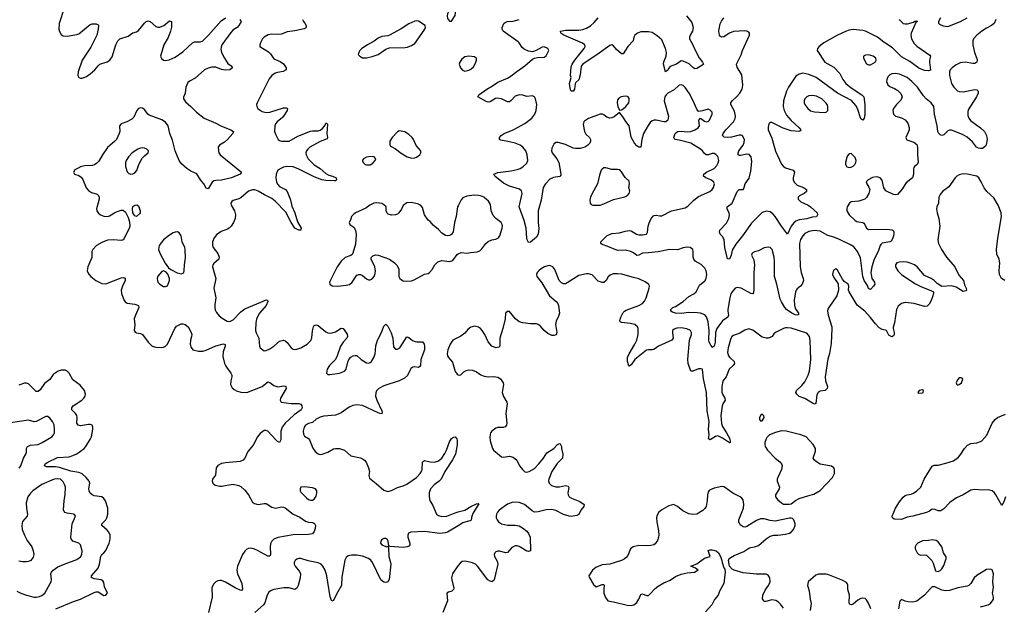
# Model space of a CAD drawing. Header units: inches. Extents: x 1449094 to 1618372, y 389908 to 534307.
# Tile 378 of 494: x 1565459 to 1575656, y 461235 to 467309. Entities that reach past the tile are written whole.
import ezdxf

# ---------------------------------------------------------------- set-up
doc = ezdxf.new("R2010")
doc.units = ezdxf.units.IN
doc.header["$MEASUREMENT"] = 0
doc.layers.add('B5466', color=7, linetype='Continuous')
doc.layers.add('B5476', color=7, linetype='Continuous')

msp = doc.modelspace()

# ---------------------------------------------------------------- linework, layer by layer
at = {"layer": 'B5466', "color": 5}
for points, elevation in [([(1565921, 467430), (1565867, 467270), (1565865, 467210), (1565870, 467188), (1565890, 467156), (1565910, 467143), (1565950, 467139), (1566050, 467157), (1566070, 467164), (1566190, 467258), (1566210, 467267), (1566250, 467266), (1566270, 467257), (1566275, 467250), (1566273, 467210), (1566257, 467150), (1566196, 467024), (1566107, 466890), (1566066, 466770), (1566060, 466730), (1566070, 466711), (1566090, 466704), (1566105, 466705), (1566150, 466721), (1566190, 466747), (1566236, 466790), (1566270, 466833), (1566290, 466850), (1566366, 466874), (1566391, 466889), (1566415, 466925), (1566454, 467050), (1566474, 467090), (1566497, 467110), (1566582, 467138), (1566630, 467172), (1566670, 467182), (1566690, 467196), (1566750, 467274), (1566770, 467290), (1566790, 467297), (1566810, 467291), (1566870, 467239), (1566890, 467233), (1566910, 467232), (1566952, 467250), (1567010, 467297), (1567030, 467291), (1567031, 467231), (1567020, 467190), (1566995, 467125), (1566953, 467050), (1566917, 466930), (1566927, 466907), (1566949, 466889), (1566970, 466886), (1567006, 466894), (1567070, 466922), (1567150, 466978), (1567250, 467069), (1567270, 467079), (1567330, 467079), (1567355, 467090), (1567415, 467150), (1567544, 467296), (1567590, 467328)], 520), ([(1567738, 467310), (1567751, 467290), (1567730, 467250), (1567710, 467230), (1567670, 467204), (1567645, 467175), (1567554, 467050), (1567544, 467024), (1567543, 467003), (1567549, 466970), (1567579, 466910), (1567616, 466856), (1567648, 466830), (1567662, 466810), (1567637, 466790), (1567590, 466786), (1567550, 466794), (1567490, 466816), (1567450, 466819), (1567410, 466808), (1567374, 466790), (1567276, 466704), (1567223, 466677), (1567202, 466658), (1567178, 466610), (1567172, 466550), (1567154, 466506), (1567155, 466490), (1567177, 466457), (1567233, 466410), (1567290, 466351), (1567370, 466289), (1567490, 466237), (1567550, 466206), (1567646, 466170), (1567672, 466152), (1567668, 466130), (1567610, 466067), (1567579, 466041), (1567528, 466010), (1567515, 465990), (1567517, 465950), (1567523, 465930), (1567536, 465910), (1567756, 465730), (1567742, 465710), (1567651, 465670), (1567550, 465646), (1567490, 465645), (1567470, 465639), (1567454, 465626), (1567410, 465559), (1567390, 465564), (1567366, 465610), (1567330, 465650), (1567292, 465712), (1567230, 465742), (1567189, 465769), (1567136, 465816), (1567112, 465850), (1567070, 465950), (1567043, 466063), (1567014, 466130), (1566995, 466210), (1566970, 466248), (1566930, 466271), (1566800, 466320), (1566787, 466330), (1566750, 466381), (1566730, 466393), (1566710, 466397), (1566690, 466390), (1566672, 466370), (1566640, 466300), (1566622, 466278), (1566570, 466250), (1566510, 466232), (1566491, 466210), (1566495, 466150), (1566490, 466130), (1566460, 466070), (1566444, 466050), (1566392, 466008), (1566370, 465985), (1566317, 465910), (1566277, 465843), (1566258, 465822), (1566233, 465807), (1566210, 465800), (1566130, 465796), (1566090, 465784), (1566056, 465770), (1566030, 465753), (1566016, 465730), (1566025, 465710), (1566070, 465696), (1566097, 465677), (1566114, 465654), (1566148, 465568), (1566170, 465540), (1566201, 465521), (1566262, 465502), (1566275, 465490), (1566283, 465470), (1566282, 465450), (1566255, 465350), (1566258, 465330), (1566270, 465308), (1566296, 465290), (1566330, 465275), (1566370, 465270), (1566390, 465277), (1566450, 465315), (1566510, 465338), (1566530, 465337), (1566555, 465315), (1566582, 465262), (1566596, 465216), (1566600, 465170), (1566593, 465147), (1566539, 465041), (1566530, 465030), (1566510, 465022), (1566430, 465030), (1566370, 465025), (1566310, 465003), (1566256, 464970), (1566216, 464930), (1566207, 464910), (1566206, 464846), (1566166, 464750), (1566159, 464710), (1566170, 464679), (1566195, 464650), (1566248, 464610), (1566310, 464577), (1566350, 464575), (1566510, 464636), (1566530, 464640), (1566553, 464633), (1566552, 464610), (1566522, 464550), (1566509, 464510), (1566513, 464473), (1566537, 464410), (1566550, 464388), (1566573, 464373), (1566650, 464365), (1566690, 464350), (1566692, 464330), (1566657, 464250), (1566645, 464210), (1566650, 464150), (1566645, 464090), (1566655, 464075), (1566667, 464067), (1566710, 464059), (1566730, 464050), (1566789, 463969), (1566830, 463930), (1566870, 463917), (1566930, 463914), (1566950, 463919), (1566969, 463930), (1566989, 463951), (1567065, 464110), (1567084, 464136), (1567130, 464159), (1567150, 464160), (1567174, 464154), (1567204, 464130), (1567235, 464070), (1567241, 464050), (1567239, 464030), (1567227, 463990), (1567226, 463950), (1567235, 463915), (1567252, 463892), (1567310, 463876), (1567356, 463876), (1567390, 463886), (1567490, 463931), (1567570, 463952), (1567587, 463947), (1567586, 463930), (1567565, 463870), (1567562, 463822), (1567580, 463750), (1567589, 463730), (1567600, 463710), (1567647, 463650), (1567655, 463630), (1567655, 463610), (1567644, 463570), (1567642, 463530), (1567658, 463498), (1567679, 463479), (1567705, 463465), (1567750, 463452), (1567810, 463450), (1567970, 463510), (1568030, 463560), (1568050, 463552), (1568090, 463521), (1568110, 463514), (1568131, 463509), (1568190, 463518), (1568210, 463516), (1568216, 463510), (1568217, 463490), (1568159, 463390), (1568155, 463370), (1568167, 463350), (1568270, 463334), (1568350, 463336), (1568370, 463329), (1568382, 463310), (1568386, 463290), (1568375, 463270), (1568302, 463218), (1568209, 463130), (1568176, 463090), (1568165, 463050), (1568163, 462957), (1568150, 462930), (1568130, 462940), (1568110, 462959), (1568030, 463048), (1568010, 463056), (1567990, 463055), (1567950, 463024), (1567923, 462990), (1567878, 462902), (1567823, 462837), (1567790, 462769), (1567772, 462748), (1567744, 462736), (1567590, 462722), (1567550, 462713), (1567510, 462692), (1567495, 462670), (1567486, 462594), (1567456, 462550), (1567451, 462530), (1567458, 462510), (1567485, 462490), (1567530, 462478), (1567550, 462478), (1567670, 462500), (1567730, 462486), (1567750, 462475), (1567790, 462437), (1567829, 462389), (1567870, 462313), (1567890, 462299), (1567930, 462289), (1567990, 462300), (1568010, 462298), (1568070, 462261), (1568110, 462251), (1568170, 462264), (1568190, 462263), (1568210, 462253), (1568290, 462190), (1568359, 462159), (1568418, 462118), (1568450, 462106), (1568490, 462101), (1568511, 462091), (1568521, 462070), (1568519, 462041), (1568510, 462010), (1568490, 461984), (1568450, 461978), (1568290, 461974), (1568133, 461947), (1568090, 461930), (1568069, 461911), (1568057, 461883), (1568053, 461850), (1568058, 461770), (1568050, 461753), (1568030, 461755), (1567930, 461810), (1567883, 461830), (1567850, 461837), (1567830, 461835), (1567810, 461825), (1567790, 461806), (1567767, 461770), (1567716, 461650), (1567707, 461610), (1567714, 461570), (1567758, 461470), (1567768, 461412), (1567759, 461401), (1567750, 461398), (1567690, 461425), (1567590, 461485), (1567550, 461502), (1567530, 461503), (1567510, 461498), (1567490, 461488), (1567470, 461469), (1567450, 461430), (1567451, 461330), (1567414, 461170)], 520), ([(1568387, 467310), (1568397, 467290), (1568413, 467273), (1568425, 467250), (1568427, 467230), (1568419, 467221), (1568406, 467214), (1568310, 467194), (1568230, 467185), (1568170, 467160), (1568130, 467155), (1568070, 467159), (1568032, 467152), (1567990, 467129), (1567974, 467110), (1567953, 467070), (1567945, 467050), (1567946, 467030), (1568036, 466976), (1568056, 466956), (1568090, 466904), (1568155, 466875), (1568190, 466852), (1568219, 466810), (1568218, 466790), (1568187, 466773), (1568130, 466764), (1568105, 466755), (1568070, 466730), (1568043, 466697), (1567920, 466450), (1567913, 466430), (1567915, 466410), (1567924, 466390), (1567938, 466378), (1567970, 466360), (1568010, 466348), (1568050, 466353), (1568190, 466398), (1568217, 466397), (1568233, 466390), (1568230, 466370), (1568199, 466321), (1568182, 466298), (1568125, 466250), (1568109, 466230), (1568101, 466210), (1568098, 466150), (1568110, 466118), (1568135, 466070), (1568150, 466057), (1568170, 466051), (1568250, 466052), (1568338, 466102), (1568470, 466154), (1568490, 466159), (1568550, 466159), (1568570, 466165), (1568596, 466184), (1568622, 466218), (1568630, 466237), (1568638, 466238), (1568646, 466226), (1568640, 466130), (1568648, 466090), (1568643, 466077), (1568570, 466049), (1568464, 465990), (1568442, 465970), (1568430, 465950), (1568424, 465930), (1568425, 465910), (1568446, 465870), (1568510, 465805), (1568570, 465767), (1568630, 465716), (1568661, 465701), (1568697, 465690), (1568735, 465670), (1568741, 465650), (1568730, 465642), (1568718, 465642), (1568630, 465645), (1568589, 465651), (1568510, 465682), (1568350, 465763), (1568290, 465785), (1568225, 465790), (1568190, 465783), (1568162, 465770), (1568134, 465750), (1568114, 465710), (1568110, 465670), (1568118, 465630), (1568130, 465607), (1568150, 465583), (1568213, 465550), (1568229, 465529), (1568264, 465444), (1568279, 465379), (1568308, 465310), (1568337, 465217), (1568373, 465150), (1568371, 465129), (1568350, 465129), (1568310, 465150), (1568270, 465210), (1568216, 465316), (1568106, 465430), (1568070, 465456), (1567994, 465494), (1567930, 465534), (1567894, 465546), (1567870, 465547), (1567830, 465533), (1567750, 465465), (1567730, 465454), (1567670, 465436), (1567655, 465425), (1567645, 465410), (1567648, 465390), (1567682, 465330), (1567694, 465290), (1567690, 465250), (1567673, 465210), (1567650, 465172), (1567630, 465152), (1567610, 465140), (1567544, 465116), (1567498, 465082), (1567472, 465050), (1567456, 465010), (1567456, 464976), (1567463, 464950), (1567510, 464887), (1567526, 464850), (1567523, 464830), (1567470, 464784), (1567459, 464770), (1567455, 464750), (1567489, 464630), (1567469, 464530), (1567489, 464430), (1567479, 464361), (1567480, 464330), (1567484, 464304), (1567496, 464276), (1567524, 464244), (1567557, 464217), (1567608, 464188), (1567636, 464184), (1567670, 464202), (1567750, 464283), (1567790, 464314), (1567957, 464383), (1568010, 464410), (1568024, 464404), (1568028, 464390), (1568010, 464350), (1567941, 464270), (1567912, 464210), (1567903, 464170), (1567900, 464090), (1567907, 464067), (1567936, 464010), (1567941, 463930), (1567950, 463910), (1567990, 463882), (1568010, 463883), (1568050, 463900), (1568090, 463927), (1568150, 463980), (1568190, 463992), (1568210, 463984), (1568228, 463968), (1568270, 463911), (1568290, 463896), (1568310, 463893), (1568330, 463896), (1568370, 463912), (1568436, 463950), (1568474, 463986), (1568485, 464015), (1568491, 464089), (1568501, 464130), (1568510, 464144), (1568530, 464151), (1568550, 464143), (1568630, 464077), (1568650, 464066), (1568670, 464062), (1568695, 464065), (1568730, 464076), (1568790, 464115), (1568810, 464111), (1568852, 464052), (1568855, 464030), (1568846, 464010), (1568809, 463971), (1568782, 463930), (1568748, 463830), (1568729, 463791), (1568668, 463730), (1568645, 463690), (1568636, 463650), (1568650, 463636), (1568670, 463635), (1568770, 463648), (1568824, 463670), (1568841, 463690), (1568857, 463763), (1568869, 463790), (1568890, 463813), (1568912, 463828), (1568930, 463833), (1568950, 463831), (1568994, 463790), (1569050, 463757), (1569070, 463753), (1569090, 463759), (1569104, 463770), (1569128, 463810), (1569141, 463850), (1569148, 463932), (1569163, 463990), (1569205, 464070), (1569230, 464136), (1569250, 464156), (1569270, 464136), (1569306, 464066), (1569323, 464010), (1569330, 463922), (1569350, 463896), (1569370, 463897), (1569397, 463910), (1569470, 464026), (1569490, 464019), (1569527, 463987), (1569556, 463976), (1569572, 463972), (1569630, 463973), (1569649, 463950), (1569652, 463930), (1569650, 463890), (1569612, 463790), (1569610, 463730), (1569602, 463718), (1569590, 463709), (1569550, 463715), (1569530, 463712), (1569510, 463697), (1569476, 463624), (1569444, 463596), (1569390, 463570), (1569230, 463519), (1569180, 463490), (1569155, 463465), (1569147, 463447), (1569144, 463410), (1569157, 463370), (1569210, 463259), (1569213, 463247), (1569210, 463229), (1569190, 463230), (1569170, 463237), (1569010, 463314), (1568950, 463321), (1568910, 463313), (1568870, 463298), (1568790, 463238), (1568757, 463223), (1568730, 463215), (1568610, 463204), (1568570, 463193), (1568528, 463172), (1568490, 463137), (1568450, 463128), (1568418, 463110), (1568406, 463090), (1568394, 463050), (1568398, 463018), (1568410, 462997), (1568450, 462971), (1568459, 462959), (1568494, 462874), (1568519, 462839), (1568550, 462814), (1568570, 462807), (1568590, 462809), (1568650, 462830), (1568710, 462866), (1568730, 462870), (1568770, 462869), (1568824, 462850), (1568890, 462793), (1568990, 462771), (1569010, 462761), (1569030, 462747), (1569047, 462727), (1569072, 462670), (1569082, 462630), (1569076, 462590), (1569081, 462561), (1569150, 462508), (1569230, 462436), (1569270, 462425), (1569310, 462435), (1569370, 462465), (1569430, 462481), (1569470, 462499), (1569568, 462570), (1569608, 462610), (1569623, 462637), (1569628, 462650), (1569632, 462728), (1569642, 462738), (1569650, 462743), (1569710, 462730), (1569750, 462729), (1569790, 462738), (1569810, 462752), (1569830, 462770), (1569862, 462818), (1569878, 462850), (1569910, 462938), (1569930, 462971), (1569950, 462986), (1569970, 462991), (1569986, 462970), (1569990, 462950), (1569990, 462906), (1569974, 462810), (1569943, 462750), (1569863, 462630), (1569824, 462550), (1569804, 462530), (1569750, 462494), (1569713, 462450), (1569700, 462410), (1569700, 462370), (1569708, 462330), (1569739, 462279), (1569777, 462190), (1569795, 462175), (1569830, 462165), (1569883, 462170), (1569970, 462204), (1570000, 462213)], 540), ([(1570000, 465383), (1569993, 465370), (1569978, 465270), (1569962, 465210), (1569947, 465113), (1569930, 465085), (1569910, 465075), (1569890, 465072), (1569870, 465075), (1569830, 465097), (1569797, 465137), (1569742, 465182), (1569710, 465219), (1569690, 465234), (1569653, 465290), (1569630, 465364), (1569610, 465389), (1569590, 465399), (1569516, 465416), (1569470, 465413), (1569430, 465384), (1569412, 465348), (1569386, 465310), (1569370, 465297), (1569350, 465289), (1569310, 465285), (1569274, 465294), (1569265, 465305), (1569255, 465330), (1569253, 465370), (1569230, 465393), (1569210, 465405), (1569186, 465410), (1569150, 465412), (1569128, 465408), (1569085, 465390), (1569043, 465357), (1568938, 465310), (1568911, 465290), (1568896, 465270), (1568886, 465234), (1568871, 465210), (1568878, 465190), (1568920, 465160), (1568937, 465130), (1568944, 465084), (1568935, 464985), (1568910, 464890), (1568902, 464878), (1568890, 464867), (1568830, 464847), (1568790, 464809), (1568747, 464750), (1568666, 464590), (1568671, 464570), (1568694, 464554), (1568750, 464549), (1568841, 464559), (1568873, 464567), (1568901, 464590), (1568950, 464663), (1568970, 464671), (1568990, 464671), (1569010, 464662), (1569050, 464625), (1569070, 464614), (1569090, 464617), (1569110, 464627), (1569130, 464651), (1569140, 464680), (1569144, 464710), (1569137, 464750), (1569098, 464830), (1569099, 464841), (1569101, 464850), (1569115, 464865), (1569145, 464875), (1569170, 464870), (1569289, 464829), (1569342, 464790), (1569366, 464766), (1569386, 464730), (1569386, 464650), (1569397, 464630), (1569414, 464614), (1569430, 464606), (1569470, 464601), (1569515, 464605), (1569546, 464614), (1569650, 464674), (1569690, 464682), (1569704, 464690), (1569730, 464723), (1569758, 464770), (1569790, 464802), (1569830, 464816), (1569910, 464807), (1569944, 464816), (1569990, 464879), (1570000, 464884)], 560), ([(1570000, 464017), (1569944, 463990), (1569917, 463950), (1569893, 463890), (1569885, 463850), (1569889, 463830), (1569899, 463810), (1569942, 463762), (1569970, 463665), (1569990, 463637), (1570000, 463633)], 560), ([(1565833, 461210), (1566015, 461285), (1566090, 461309), (1566230, 461378), (1566250, 461384), (1566270, 461385), (1566330, 461347), (1566350, 461351), (1566369, 461370), (1566338, 461438), (1566330, 461482), (1566319, 461499), (1566304, 461510), (1566230, 461520), (1566208, 461528), (1566204, 461530), (1566201, 461550), (1566273, 461630), (1566285, 461670), (1566298, 461750), (1566310, 461770), (1566332, 461788), (1566350, 461812), (1566384, 461890), (1566396, 461930), (1566396, 461970), (1566383, 462003), (1566365, 462025), (1566308, 462070), (1566311, 462090), (1566350, 462130), (1566362, 462150), (1566372, 462188), (1566371, 462251), (1566348, 462328), (1566332, 462352), (1566310, 462367), (1566230, 462379), (1566208, 462388), (1566188, 462408), (1566178, 462430), (1566175, 462450), (1566184, 462510), (1566179, 462530), (1566148, 462570), (1566105, 462605), (1566070, 462619), (1565990, 462634), (1565870, 462673), (1565830, 462680), (1565738, 462678), (1565715, 462690), (1565724, 462710), (1565750, 462729), (1565850, 462777), (1565970, 462784), (1566010, 462795), (1566050, 462813), (1566126, 462870), (1566143, 462890), (1566193, 462970), (1566201, 462990), (1566215, 463070), (1566215, 463090), (1566210, 463110), (1566190, 463118), (1566170, 463119), (1566090, 463104), (1566064, 463110), (1566051, 463131), (1566054, 463190), (1566050, 463210), (1566038, 463230), (1566000, 463270), (1565998, 463290), (1566013, 463310), (1566102, 463370), (1566124, 463390), (1566136, 463410), (1566139, 463430), (1566129, 463470), (1566086, 463526), (1566010, 463581), (1565971, 463650), (1565950, 463670), (1565930, 463679), (1565890, 463681), (1565859, 463670), (1565806, 463634), (1565770, 463584), (1565717, 463543), (1565670, 463476), (1565650, 463459), (1565630, 463460), (1565550, 463539), (1565530, 463546), (1565510, 463545), (1565450, 463524)], 520), ([(1565454, 462666), (1565472, 462688), (1565500, 462770), (1565521, 462810), (1565528, 462830), (1565531, 462870), (1565540, 462890), (1565570, 462905), (1565650, 462910), (1565692, 462930), (1565792, 462990), (1565810, 463010), (1565819, 463030), (1565821, 463070), (1565815, 463115), (1565798, 463150), (1565770, 463184), (1565750, 463199), (1565730, 463199), (1565630, 463147), (1565610, 463145), (1565550, 463161), (1565365, 463135)], 540), ([(1565430, 461393), (1565471, 461370), (1565531, 461349), (1565610, 461330), (1565630, 461329), (1565665, 461335), (1565690, 461347), (1565720, 461370), (1565776, 461470), (1565785, 461490), (1565787, 461510), (1565782, 461570), (1565788, 461590), (1565805, 461610), (1565855, 461645), (1565930, 461676), (1566050, 461718), (1566090, 461748), (1566104, 461770), (1566105, 461810), (1566090, 461870), (1566070, 461887), (1566010, 461910), (1565993, 461933), (1565990, 461950), (1566002, 462090), (1566038, 462170), (1566025, 462185), (1566015, 462190), (1565950, 462199), (1565927, 462207), (1565911, 462230), (1565919, 462330), (1565930, 462390), (1565933, 462470), (1565928, 462490), (1565910, 462524), (1565880, 462550), (1565850, 462555), (1565817, 462550), (1565690, 462495), (1565595, 462430), (1565570, 462407), (1565543, 462370), (1565527, 462307), (1565529, 462249), (1565540, 462190), (1565536, 462170), (1565488, 462112), (1565480, 462070), (1565486, 462030), (1565509, 461970), (1565538, 461918), (1565585, 461850), (1565600, 461810), (1565604, 461770), (1565598, 461742), (1565573, 461710), (1565550, 461700), (1565530, 461695), (1565490, 461694), (1565450, 461703)], 540), ([(1570000, 462069), (1569890, 462002), (1569866, 461994), (1569810, 461989), (1569650, 462011), (1569510, 462004), (1569487, 461993), (1569478, 461970), (1569478, 461950), (1569498, 461890), (1569499, 461870), (1569490, 461859), (1569472, 461850), (1569430, 461844), (1569295, 461855), (1569282, 461862), (1569276, 461910), (1569263, 461930), (1569250, 461938), (1569230, 461937), (1569210, 461926), (1569198, 461910), (1569196, 461890), (1569210, 461871), (1569250, 461855), (1569274, 461854), (1569279, 461839), (1569283, 461750), (1569300, 461690), (1569302, 461670), (1569286, 461514), (1569270, 461488), (1569250, 461483), (1569230, 461485), (1569199, 461510), (1569112, 461690), (1569094, 461714), (1569071, 461730), (1569010, 461754), (1568950, 461763), (1568894, 461766), (1568862, 461758), (1568839, 461741), (1568827, 461713), (1568795, 461535), (1568792, 461450), (1568739, 461361), (1568710, 461294), (1568690, 461289), (1568674, 461334), (1568641, 461550), (1568622, 461610), (1568600, 461650), (1568581, 461670), (1568550, 461686), (1568445, 461705), (1568370, 461729), (1568350, 461729), (1568330, 461724), (1568311, 461710), (1568301, 461690), (1568301, 461670), (1568311, 461650), (1568356, 461596), (1568367, 461570), (1568363, 461530), (1568342, 461450), (1568330, 461422), (1568310, 461410), (1568246, 461426), (1568193, 461427), (1568091, 461409), (1568062, 461398), (1568040, 461380), (1568021, 461350), (1567999, 461270), (1567983, 461250), (1567895, 461170)], 540), ([(1570000, 461657), (1569990, 461645), (1569950, 461590), (1569941, 461570), (1569932, 461530), (1569934, 461510), (1569956, 461424), (1569952, 461408), (1569935, 461390), (1569899, 461381), (1569883, 461370), (1569890, 461290), (1569840, 461170)], 560)]:
    msp.add_lwpolyline(points, dxfattribs=dict(at, elevation=elevation))
for points, elevation in [([(1569950, 467428), (1569930, 467422), (1569901, 467390), (1569891, 467370), (1569887, 467350), (1569890, 467322), (1569910, 467294), (1569930, 467294), (1569970, 467354), (1569975, 467410), (1569967, 467427)], 560), ([(1569570, 467298), (1569550, 467294), (1569490, 467265), (1569410, 467213), (1569290, 467148), (1569270, 467141), (1569210, 467134), (1569170, 467118), (1569130, 467088), (1569061, 467050), (1569003, 467010), (1568983, 466990), (1568971, 466970), (1568966, 466950), (1568982, 466930), (1569010, 466916), (1569050, 466916), (1569110, 466929), (1569170, 466950), (1569250, 467004), (1569290, 467019), (1569450, 467021), (1569475, 467025), (1569518, 467042), (1569550, 467064), (1569570, 467086), (1569655, 467210), (1569663, 467230), (1569658, 467250), (1569590, 467294)], 560), ([(1569390, 466159), (1569370, 466149), (1569316, 466090), (1569291, 466050), (1569292, 466012), (1569300, 466000), (1569350, 465971), (1569408, 465928), (1569472, 465890), (1569517, 465877), (1569550, 465878), (1569570, 465885), (1569603, 465910), (1569612, 465930), (1569612, 465950), (1569565, 466005), (1569536, 466070), (1569522, 466090), (1569490, 466121), (1569447, 466147)], 560), ([(1566730, 465981), (1566710, 465980), (1566684, 465970), (1566625, 465930), (1566587, 465890), (1566560, 465850), (1566555, 465830), (1566554, 465790), (1566573, 465733), (1566590, 465718), (1566610, 465710), (1566630, 465714), (1566650, 465725), (1566671, 465749), (1566693, 465810), (1566726, 465874), (1566750, 465900), (1566789, 465930), (1566793, 465950), (1566775, 465970), (1566750, 465980)], 540), ([(1569092, 465892), (1569050, 465884), (1569021, 465870), (1569010, 465855), (1569008, 465848), (1569016, 465830), (1569038, 465810), (1569050, 465805), (1569090, 465808), (1569115, 465825), (1569139, 465850), (1569148, 465870), (1569129, 465889)], 560), ([(1566670, 465270), (1566650, 465277), (1566630, 465309), (1566626, 465350), (1566630, 465375), (1566650, 465387), (1566671, 465391), (1566690, 465382), (1566707, 465330), (1566707, 465310), (1566701, 465299)], 520), ([(1567092, 465112), (1567070, 465109), (1567050, 465103), (1567010, 465077), (1566948, 465030), (1566905, 464970), (1566895, 464930), (1566909, 464890), (1566967, 464787), (1567001, 464741), (1567023, 464723), (1567089, 464689), (1567130, 464679), (1567150, 464683), (1567159, 464690), (1567163, 464710), (1567165, 464770), (1567175, 464845), (1567174, 464930), (1567170, 464950), (1567141, 465010), (1567130, 465070), (1567123, 465083), (1567110, 465101)], 540), ([(1566950, 464708), (1566930, 464702), (1566890, 464655), (1566884, 464630), (1566885, 464610), (1566891, 464590), (1566910, 464571), (1566950, 464546), (1566970, 464545), (1566990, 464554), (1567009, 464610), (1567009, 464630), (1566994, 464674), (1566975, 464695)], 540), ([(1568407, 462473), (1568370, 462469), (1568362, 462450), (1568363, 462430), (1568370, 462416), (1568430, 462358), (1568450, 462342), (1568470, 462335), (1568490, 462335), (1568510, 462344), (1568530, 462376), (1568537, 462410), (1568536, 462430), (1568523, 462450), (1568490, 462462)], 540)]:
    msp.add_lwpolyline(points, close=True, dxfattribs=dict(at, elevation=elevation))
at = {"layer": 'B5476', "color": 5}
for points, elevation in [([(1572363, 467350), (1572419, 467279), (1572433, 467230), (1572426, 467190), (1572402, 467150), (1572396, 467130), (1572397, 467110), (1572430, 467050), (1572446, 467006), (1572496, 466916), (1572530, 466870), (1572539, 466850), (1572524, 466836), (1572470, 466805), (1572450, 466800), (1572430, 466813), (1572413, 466833), (1572391, 466851), (1572330, 466879), (1572310, 466884), (1572260, 466850), (1572197, 466823), (1572177, 466803), (1572170, 466787), (1572148, 466768), (1572128, 466850), (1572130, 466873), (1572155, 466930), (1572157, 466970), (1572148, 467010), (1572110, 467102), (1572062, 467142), (1572010, 467178), (1571970, 467185), (1571890, 467182), (1571858, 467170), (1571830, 467150), (1571820, 467130), (1571812, 467090), (1571756, 467030), (1571710, 466955), (1571690, 466954), (1571639, 466999), (1571610, 467037), (1571590, 467048), (1571570, 467043), (1571459, 466961), (1571292, 466850), (1571273, 466827), (1571262, 466738), (1571250, 466686), (1571220, 466660), (1571210, 466646), (1571205, 466590), (1571190, 466569), (1571170, 466569), (1571163, 466583), (1571154, 466650), (1571169, 466710), (1571165, 466730), (1571170, 466821), (1571182, 466850), (1571209, 466890), (1571306, 467010), (1571314, 467030), (1571312, 467050), (1571286, 467066), (1571095, 467150), (1571064, 467170), (1571059, 467190), (1571110, 467201), (1571250, 467202), (1571290, 467209), (1571330, 467223), (1571370, 467247), (1571410, 467280), (1571450, 467330)], 520), ([(1574996, 467330), (1574975, 467290), (1574974, 467274), (1574984, 467264), (1575024, 467244), (1575070, 467240), (1575203, 467290), (1575270, 467330)], 540), ([(1575568, 467310), (1575551, 467269), (1575525, 467250), (1575470, 467223), (1575423, 467190), (1575370, 467150), (1575336, 467110), (1575329, 467090), (1575330, 467050), (1575348, 466970), (1575372, 466908), (1575375, 466890), (1575370, 466870), (1575350, 466857), (1575330, 466854), (1575250, 466870), (1575198, 466862), (1575158, 466842), (1575116, 466810), (1575095, 466790), (1575087, 466770), (1575090, 466730), (1575109, 466650), (1575132, 466610), (1575170, 466574), (1575190, 466565), (1575230, 466561), (1575350, 466587), (1575370, 466583), (1575385, 466570), (1575385, 466550), (1575367, 466510), (1575283, 466377), (1575277, 466350), (1575278, 466318), (1575289, 466289), (1575307, 466267), (1575410, 466190), (1575450, 466151), (1575470, 466110), (1575477, 466070), (1575468, 466012), (1575462, 465998), (1575430, 465975), (1575410, 465975), (1575390, 465979), (1575369, 465990), (1575325, 466045), (1575273, 466093), (1575222, 466122), (1575110, 466166), (1575090, 466167), (1575070, 466158), (1575030, 466116), (1575010, 466109), (1574990, 466117), (1574977, 466130), (1574967, 466150), (1574962, 466210), (1574934, 466330), (1574926, 466410), (1574899, 466450), (1574848, 466490), (1574820, 466520), (1574758, 466610), (1574700, 466670), (1574650, 466711), (1574570, 466746), (1574530, 466753), (1574491, 466749), (1574470, 466737), (1574450, 466716), (1574439, 466690), (1574437, 466670), (1574450, 466635), (1574470, 466619), (1574518, 466598), (1574555, 466575), (1574585, 466545), (1574599, 466510), (1574583, 466477), (1574538, 466430), (1574508, 466390), (1574502, 466370), (1574509, 466330), (1574530, 466309), (1574592, 466292), (1574630, 466273), (1574657, 466237), (1574670, 466192), (1574670, 466170), (1574665, 466150), (1574635, 466090), (1574638, 466078), (1574646, 466066), (1574720, 466040), (1574750, 466016), (1574756, 465990), (1574756, 465910), (1574765, 465835), (1574755, 465810), (1574728, 465792), (1574720, 465780), (1574716, 465764), (1574716, 465710), (1574705, 465670), (1574639, 465621), (1574593, 465550), (1574550, 465499), (1574530, 465495), (1574510, 465498), (1574430, 465538), (1574410, 465569), (1574390, 465646), (1574370, 465670), (1574350, 465680), (1574330, 465682), (1574290, 465674), (1574245, 465650), (1574226, 465630), (1574231, 465610), (1574254, 465574), (1574263, 465550), (1574253, 465510), (1574230, 465467), (1574210, 465450), (1574181, 465439), (1574150, 465431), (1574070, 465422), (1574052, 465408), (1574030, 465370), (1574024, 465350), (1574025, 465330), (1574050, 465288), (1574110, 465230), (1574130, 465218), (1574190, 465210), (1574202, 465202), (1574213, 465190), (1574230, 465151), (1574250, 465137), (1574441, 465141), (1574493, 465133), (1574505, 465125), (1574513, 465113), (1574513, 465090), (1574508, 465072), (1574499, 465041), (1574484, 465016), (1574472, 465008), (1574390, 464994), (1574377, 464983), (1574369, 464971), (1574349, 464910), (1574309, 464830), (1574284, 464750), (1574273, 464690), (1574285, 464630), (1574310, 464590), (1574314, 464570), (1574300, 464550), (1574270, 464517), (1574250, 464525), (1574238, 464558), (1574204, 464610), (1574190, 464650), (1574165, 464845), (1574136, 464910), (1574097, 464957), (1574070, 464974), (1573950, 465032), (1573890, 465057), (1573830, 465076), (1573750, 465118), (1573690, 465127), (1573630, 465116), (1573590, 465094), (1573568, 465072), (1573546, 465034), (1573534, 464990), (1573542, 464750), (1573552, 464692), (1573573, 464630), (1573575, 464610), (1573564, 464570), (1573546, 464550), (1573510, 464524), (1573499, 464510), (1573492, 464488), (1573480, 464410), (1573482, 464350), (1573494, 464314), (1573523, 464270), (1573526, 464254), (1573512, 464248), (1573490, 464253), (1573456, 464270), (1573402, 464310), (1573383, 464330), (1573347, 464387), (1573335, 464415), (1573299, 464570), (1573275, 464650), (1573277, 464810), (1573272, 464850), (1573251, 464930), (1573230, 464950), (1573210, 464955), (1573170, 464946), (1573110, 464916), (1573070, 464907), (1573045, 464890), (1573039, 464870), (1573061, 464821), (1573070, 464770), (1573061, 464690), (1573062, 464518), (1573058, 464482), (1573050, 464472), (1573030, 464473), (1572930, 464528), (1572890, 464536), (1572870, 464528), (1572836, 464490), (1572824, 464470), (1572812, 464430), (1572794, 464310), (1572792, 464290), (1572798, 464250), (1572793, 464230), (1572739, 464190), (1572678, 464110), (1572666, 464070), (1572661, 463970), (1572650, 463929), (1572630, 463915), (1572600, 463970), (1572596, 463990), (1572598, 464090), (1572590, 464182), (1572572, 464232), (1572554, 464254), (1572511, 464271), (1572475, 464275), (1572390, 464278), (1572310, 464267), (1572252, 464272), (1572219, 464279), (1572201, 464290), (1572204, 464310), (1572224, 464330), (1572250, 464341), (1572330, 464391), (1572390, 464442), (1572441, 464470), (1572464, 464490), (1572501, 464559), (1572555, 464605), (1572570, 464630), (1572576, 464670), (1572567, 464710), (1572555, 464735), (1572515, 464775), (1572454, 464810), (1572440, 464830), (1572435, 464850), (1572435, 464910), (1572430, 464930), (1572401, 464950), (1572370, 464955), (1572330, 464947), (1572270, 464925), (1572190, 464931), (1572070, 464907), (1571970, 464895), (1571910, 464893), (1571870, 464871), (1571850, 464867), (1571815, 464895), (1571789, 464909), (1571730, 464921), (1571650, 464919), (1571550, 464962), (1571490, 464981), (1571479, 464990), (1571479, 465010), (1571544, 465076), (1571590, 465096), (1571670, 465103), (1571730, 465121), (1571770, 465127), (1571790, 465123), (1571847, 465090), (1571870, 465083), (1571910, 465080), (1571950, 465088), (1571962, 465110), (1571968, 465170), (1571977, 465203), (1571998, 465250), (1572022, 465278), (1572030, 465283), (1572050, 465284), (1572090, 465277), (1572110, 465279), (1572210, 465330), (1572350, 465360), (1572380, 465380), (1572441, 465439), (1572490, 465479), (1572605, 465530), (1572630, 465550), (1572645, 465570), (1572654, 465610), (1572644, 465630), (1572618, 465650), (1572566, 465670), (1572540, 465690), (1572543, 465710), (1572572, 465730), (1572650, 465770), (1572679, 465801), (1572694, 465826), (1572699, 465850), (1572690, 465891), (1572670, 465914), (1572650, 465924), (1572630, 465923), (1572590, 465911), (1572570, 465911), (1572550, 465924), (1572530, 465951), (1572510, 465968), (1572410, 466029), (1572290, 466062), (1572247, 466067), (1572238, 466078), (1572235, 466090), (1572246, 466130), (1572270, 466150), (1572310, 466154), (1572370, 466147), (1572410, 466153), (1572452, 466170), (1572487, 466190), (1572500, 466210), (1572494, 466270), (1572509, 466291), (1572550, 466260), (1572570, 466253), (1572590, 466256), (1572602, 466270), (1572629, 466330), (1572629, 466350), (1572610, 466373), (1572590, 466383), (1572530, 466364), (1572490, 466359), (1572470, 466384), (1572435, 466470), (1572391, 466550), (1572350, 466608), (1572330, 466627), (1572310, 466636), (1572290, 466630), (1572236, 466584), (1572172, 466548), (1572153, 466530), (1572141, 466510), (1572135, 466470), (1572179, 466310), (1572170, 466270), (1572150, 466252), (1572130, 466250), (1572050, 466270), (1572030, 466268), (1572010, 466261), (1571990, 466246), (1571966, 466214), (1571920, 466130), (1571902, 466070), (1571890, 465989), (1571870, 465990), (1571850, 466002), (1571825, 466030), (1571793, 466093), (1571770, 466210), (1571735, 466255), (1571710, 466299), (1571670, 466348), (1571616, 466304), (1571590, 466292), (1571568, 466288), (1571540, 466300), (1571510, 466324), (1571495, 466330), (1571470, 466330), (1571350, 466285), (1571310, 466258), (1571303, 466250), (1571296, 466224), (1571307, 466150), (1571323, 466123), (1571359, 466090), (1571371, 466070), (1571370, 466050), (1571362, 466030), (1571344, 466010), (1571311, 465990), (1571263, 465977), (1571216, 465976), (1571190, 465980), (1571110, 466017), (1571037, 466037), (1571010, 466036), (1570990, 466021), (1570970, 465979), (1570968, 465950), (1570974, 465930), (1571022, 465870), (1571044, 465830), (1571064, 465710), (1571062, 465698), (1571053, 465687), (1570986, 465674), (1570950, 465658), (1570904, 465610), (1570881, 465570), (1570858, 465442), (1570828, 465330), (1570827, 465210), (1570834, 465146), (1570830, 465090), (1570810, 465057), (1570750, 465005), (1570730, 465002), (1570713, 465030), (1570710, 465046), (1570704, 465150), (1570685, 465230), (1570631, 465370), (1570662, 465510), (1570657, 465537), (1570635, 465555), (1570530, 465586), (1570470, 465616), (1570379, 465690), (1570369, 465710), (1570410, 465727), (1570550, 465745), (1570610, 465757), (1570643, 465770), (1570670, 465787), (1570710, 465823), (1570720, 465850), (1570715, 465910), (1570701, 465950), (1570670, 465990), (1570641, 466010), (1570590, 466030), (1570530, 466046), (1570442, 466062), (1570429, 466070), (1570429, 466089), (1570447, 466110), (1570475, 466130), (1570571, 466169), (1570690, 466233), (1570762, 466290), (1570793, 466330), (1570808, 466370), (1570814, 466430), (1570800, 466490), (1570790, 466510), (1570770, 466520), (1570710, 466515), (1570669, 466529), (1570630, 466530), (1570590, 466516), (1570550, 466473), (1570530, 466459), (1570510, 466460), (1570450, 466489), (1570404, 466496), (1570386, 466494), (1570330, 466460), (1570310, 466456), (1570290, 466463), (1570205, 466510), (1570213, 466530), (1570296, 466590), (1570357, 466623), (1570410, 466661), (1570510, 466704), (1570550, 466728), (1570607, 466773), (1570690, 466830), (1570770, 466900), (1570790, 466911), (1570822, 466918), (1570890, 466921), (1570910, 466935), (1570940, 466990), (1570930, 467012), (1570890, 467027), (1570870, 467024), (1570809, 466991), (1570770, 466978), (1570730, 466985), (1570684, 467004), (1570662, 467022), (1570631, 467070), (1570620, 467080), (1570466, 467190), (1570457, 467210), (1570456, 467230), (1570474, 467270), (1570490, 467284), (1570510, 467290), (1570570, 467295), (1570630, 467311)], 540), ([(1574567, 467310), (1574610, 467270), (1574630, 467265), (1574653, 467267), (1574715, 467285), (1574730, 467295), (1574745, 467295), (1574750, 467302), (1574753, 467290), (1574739, 467281), (1574693, 467170), (1574689, 467150), (1574695, 467110), (1574723, 467063), (1574750, 467036), (1574883, 466943), (1574891, 466930), (1574880, 466890), (1574880, 466870), (1574892, 466788), (1574870, 466779), (1574830, 466782), (1574770, 466808), (1574677, 466877), (1574590, 466923), (1574498, 467018), (1574410, 467075), (1574342, 467130), (1574219, 467190), (1574190, 467199), (1574090, 467206), (1574050, 467200), (1574010, 467187), (1573930, 467150), (1573787, 467070), (1573737, 467030), (1573722, 467010), (1573718, 466990), (1573798, 466870), (1573890, 466816), (1573953, 466753), (1573982, 466690), (1574015, 466650), (1574070, 466602), (1574181, 466530), (1574202, 466510), (1574212, 466430), (1574212, 466328), (1574204, 466290), (1574190, 466269), (1574170, 466282), (1574137, 466390), (1574119, 466419), (1574074, 466474), (1573927, 466547), (1573706, 466710), (1573630, 466743), (1573570, 466754), (1573530, 466746), (1573497, 466723), (1573421, 466610), (1573399, 466570), (1573369, 466470), (1573365, 466410), (1573375, 466370), (1573400, 466320), (1573450, 466264), (1573533, 466190), (1573548, 466170), (1573541, 466159), (1573527, 466153), (1573450, 466159), (1573366, 466186), (1573250, 466246), (1573230, 466244), (1573219, 466230), (1573210, 466198), (1573210, 466170), (1573250, 466081), (1573288, 465948), (1573350, 465813), (1573370, 465789), (1573390, 465776), (1573471, 465750), (1573484, 465730), (1573469, 465670), (1573469, 465649), (1573482, 465622), (1573510, 465595), (1573575, 465570), (1573607, 465550), (1573607, 465530), (1573582, 465510), (1573536, 465484), (1573520, 465470), (1573522, 465450), (1573550, 465424), (1573623, 465390), (1573650, 465372), (1573719, 465310), (1573722, 465290), (1573710, 465269), (1573665, 465265), (1573610, 465246), (1573530, 465236), (1573498, 465222), (1573476, 465204), (1573448, 465172), (1573410, 465089), (1573347, 465170), (1573284, 465270), (1573259, 465299), (1573230, 465318), (1573192, 465328), (1573148, 465312), (1573039, 465201), (1572945, 465070), (1572876, 464984), (1572838, 464922), (1572826, 464870), (1572809, 464829), (1572790, 464834), (1572762, 464950), (1572756, 465030), (1572740, 465060), (1572712, 465090), (1572706, 465110), (1572710, 465130), (1572779, 465201), (1572802, 465250), (1572809, 465289), (1572807, 465307), (1572786, 465350), (1572785, 465370), (1572836, 465410), (1572890, 465530), (1572910, 465550), (1572950, 465550), (1572959, 465561), (1572973, 465610), (1573012, 465668), (1573030, 465741), (1573041, 465841), (1573033, 465890), (1573012, 465912), (1572990, 465917), (1572923, 465903), (1572910, 465904), (1572901, 465910), (1572901, 465930), (1572907, 465950), (1572950, 466010), (1572962, 466038), (1572964, 466070), (1572945, 466105), (1572930, 466114), (1572910, 466115), (1572830, 466094), (1572790, 466090), (1572754, 466094), (1572737, 466110), (1572745, 466130), (1572771, 466170), (1572853, 466250), (1572870, 466287), (1572871, 466311), (1572861, 466361), (1572824, 466430), (1572824, 466450), (1572838, 466470), (1572883, 466510), (1572918, 466550), (1572942, 466590), (1572947, 466630), (1572938, 466738), (1572890, 466818), (1572884, 466850), (1572930, 466944), (1572945, 466990), (1573018, 467150), (1573016, 467170), (1573010, 467180), (1572991, 467191), (1572970, 467193), (1572850, 467187), (1572810, 467171), (1572750, 467131), (1572730, 467127), (1572716, 467136), (1572706, 467150), (1572699, 467190), (1572702, 467210), (1572715, 467265), (1572727, 467293), (1572753, 467327)], 520), ([(1575662, 464610), (1575626, 464630), (1575605, 464670), (1575601, 464710), (1575609, 464790), (1575601, 464830), (1575580, 464880), (1575575, 464930), (1575588, 465048), (1575626, 465270), (1575624, 465310), (1575592, 465390), (1575546, 465466), (1575475, 465530), (1575447, 465567), (1575417, 465630), (1575392, 465670), (1575370, 465689), (1575270, 465710), (1575230, 465712), (1575190, 465704), (1575164, 465690), (1575147, 465673), (1575082, 465578), (1575017, 465530), (1574990, 465499), (1574979, 465470), (1574973, 465410), (1574958, 465370), (1574955, 465350), (1574962, 465310), (1574978, 465250), (1574987, 465170), (1574968, 465030), (1574976, 464990), (1575006, 464930), (1575058, 464850), (1575142, 464750), (1575184, 464664), (1575235, 464610), (1575243, 464563), (1575261, 464530), (1575265, 464510), (1575257, 464503), (1575230, 464493), (1575158, 464538), (1575110, 464555), (1575010, 464548), (1574959, 464579), (1574929, 464610), (1574899, 464630), (1574830, 464660), (1574754, 464750), (1574726, 464770), (1574690, 464786), (1574650, 464798), (1574610, 464802), (1574570, 464798), (1574544, 464790), (1574528, 464770), (1574530, 464750), (1574553, 464710), (1574591, 464670), (1574730, 464577), (1574790, 464546), (1574903, 464503), (1574922, 464490), (1574922, 464482), (1574917, 464450), (1574898, 464402), (1574877, 464363), (1574856, 464344), (1574830, 464341), (1574724, 464370), (1574630, 464380), (1574591, 464370), (1574556, 464344), (1574538, 464310), (1574520, 464170), (1574506, 464126), (1574504, 464110), (1574517, 464070), (1574516, 464050), (1574510, 464037), (1574490, 464025), (1574461, 464041), (1574435, 464090), (1574390, 464100), (1574360, 464120), (1574321, 464161), (1574270, 464227), (1574210, 464290), (1574133, 464353), (1574050, 464490), (1574044, 464510), (1574047, 464550), (1574038, 464570), (1573999, 464599), (1573981, 464621), (1573930, 464715), (1573910, 464729), (1573886, 464714), (1573878, 464670), (1573890, 464639), (1573934, 464574), (1573939, 464510), (1573921, 464450), (1573839, 464330), (1573828, 464312), (1573826, 464294), (1573832, 464250), (1573870, 464130), (1573871, 464110), (1573864, 463956), (1573846, 463854), (1573827, 463793), (1573801, 463610), (1573804, 463570), (1573824, 463510), (1573822, 463490), (1573801, 463470), (1573750, 463461), (1573727, 463450), (1573715, 463425), (1573705, 463335), (1573690, 463329), (1573670, 463337), (1573590, 463388), (1573530, 463409), (1573507, 463430), (1573498, 463450), (1573504, 463470), (1573560, 463520), (1573590, 463560), (1573626, 463630), (1573640, 463670), (1573651, 463790), (1573647, 463990), (1573637, 464030), (1573610, 464063), (1573450, 464115), (1573410, 464120), (1573390, 464118), (1573368, 464112), (1573286, 464070), (1573270, 464057), (1573251, 464030), (1573230, 464017), (1573210, 464011), (1573190, 464012), (1573150, 464022), (1573050, 464093), (1573010, 464108), (1572970, 464095), (1572916, 464064), (1572850, 464040), (1572833, 464027), (1572821, 463999), (1572795, 463910), (1572790, 463862), (1572798, 463830), (1572813, 463810), (1572859, 463770), (1572862, 463750), (1572849, 463730), (1572808, 463690), (1572777, 463610), (1572746, 463574), (1572737, 463550), (1572730, 463506), (1572732, 463452), (1572738, 463430), (1572760, 463390), (1572764, 463370), (1572742, 463330), (1572734, 463306), (1572721, 463210), (1572728, 463129), (1572737, 463097), (1572780, 463030), (1572812, 462970), (1572818, 462942), (1572816, 462930), (1572810, 462926), (1572736, 462976), (1572690, 462999), (1572666, 462994), (1572610, 462957), (1572594, 462970), (1572598, 463010), (1572592, 463070), (1572598, 463150), (1572579, 463259), (1572573, 463450), (1572539, 463590), (1572530, 463686), (1572529, 463689), (1572513, 463693), (1572490, 463693), (1572430, 463669), (1572410, 463669), (1572381, 463750), (1572379, 463790), (1572396, 463990), (1572416, 464050), (1572417, 464070), (1572406, 464090), (1572367, 464107), (1572310, 464118), (1572266, 464114), (1572237, 464103), (1572221, 464090), (1572219, 464070), (1572228, 464012), (1572213, 463990), (1572076, 463930), (1572026, 463894), (1572010, 463890), (1571970, 463892), (1571950, 463887), (1571828, 463792), (1571790, 463737), (1571770, 463721), (1571766, 463726), (1571754, 463770), (1571755, 463810), (1571771, 463850), (1571831, 463949), (1571850, 463990), (1571863, 464050), (1571865, 464110), (1571857, 464130), (1571830, 464153), (1571784, 464164), (1571692, 464172), (1571679, 464179), (1571673, 464193), (1571686, 464230), (1571710, 464277), (1571721, 464290), (1571739, 464301), (1571872, 464348), (1571909, 464371), (1571930, 464394), (1571948, 464430), (1571979, 464530), (1571980, 464550), (1571970, 464570), (1571936, 464596), (1571870, 464626), (1571802, 464642), (1571695, 464675), (1571650, 464679), (1571604, 464676), (1571575, 464665), (1571555, 464645), (1571533, 464607), (1571510, 464588), (1571490, 464587), (1571450, 464603), (1571386, 464666), (1571350, 464678), (1571330, 464678), (1571250, 464660), (1571130, 464583), (1571110, 464575), (1571090, 464575), (1571070, 464584), (1571047, 464607), (1571001, 464721), (1570979, 464750), (1570950, 464763), (1570930, 464761), (1570895, 464750), (1570858, 464730), (1570835, 464710), (1570818, 464690), (1570810, 464670), (1570814, 464650), (1570866, 464586), (1570946, 464450), (1571016, 464390), (1571032, 464372), (1571040, 464350), (1571048, 464270), (1571040, 464240), (1571014, 464186), (1571007, 464153), (1571023, 464070), (1571015, 464045), (1570990, 464038), (1570970, 464040), (1570930, 464060), (1570892, 464092), (1570850, 464139), (1570830, 464153), (1570810, 464159), (1570750, 464159), (1570670, 464169), (1570630, 464181), (1570594, 464210), (1570530, 464289), (1570512, 464288), (1570491, 464269), (1570485, 464210), (1570462, 464110), (1570432, 464010), (1570431, 463930), (1570421, 463919), (1570390, 463913), (1570348, 463928), (1570310, 463973), (1570276, 464050), (1570250, 464092), (1570230, 464113), (1570210, 464125), (1570170, 464135), (1570130, 464124), (1570100, 464100), (1570070, 464062), (1570029, 464031), (1570000, 464017)], 560), ([(1570000, 464884), (1570030, 464899), (1570090, 464891), (1570130, 464899), (1570196, 464904), (1570225, 464915), (1570245, 464935), (1570286, 464990), (1570310, 465012), (1570350, 465030), (1570390, 465036), (1570417, 465050), (1570430, 465070), (1570454, 465150), (1570459, 465170), (1570456, 465190), (1570445, 465210), (1570390, 465250), (1570361, 465281), (1570343, 465330), (1570334, 465394), (1570314, 465430), (1570265, 465470), (1570230, 465486), (1570210, 465490), (1570167, 465493), (1570090, 465481), (1570050, 465465), (1570030, 465444), (1570000, 465383)], 560), ([(1570000, 463633), (1570010, 463628), (1570029, 463631), (1570057, 463663), (1570082, 463678), (1570110, 463684), (1570150, 463681), (1570190, 463664), (1570233, 463633), (1570270, 463619), (1570310, 463611), (1570370, 463614), (1570410, 463608), (1570437, 463590), (1570465, 463550), (1570468, 463530), (1570456, 463450), (1570468, 463408), (1570503, 463350), (1570507, 463330), (1570494, 463230), (1570505, 463130), (1570499, 463110), (1570485, 463095), (1570470, 463088), (1570410, 463085), (1570390, 463079), (1570350, 463050), (1570336, 463030), (1570329, 462990), (1570331, 462950), (1570355, 462870), (1570367, 462850), (1570450, 462783), (1570470, 462779), (1570530, 462791), (1570570, 462779), (1570607, 462747), (1570635, 462690), (1570665, 462650), (1570690, 462628), (1570710, 462624), (1570734, 462630), (1570790, 462663), (1570837, 462710), (1570885, 462770), (1570917, 462823), (1570991, 462869), (1571030, 462911), (1571050, 462922), (1571058, 462918), (1571071, 462891), (1571071, 462870), (1571085, 462810), (1571080, 462770), (1571026, 462714), (1570969, 462631), (1570938, 462550), (1570936, 462530), (1570941, 462510), (1570967, 462487), (1571010, 462471), (1571050, 462473), (1571110, 462485), (1571139, 462479), (1571146, 462466), (1571137, 462410), (1571138, 462390), (1571150, 462370), (1571175, 462355), (1571261, 462321), (1571306, 462290), (1571301, 462270), (1571271, 462230), (1571250, 462187), (1571230, 462175), (1571170, 462166), (1571150, 462168), (1571090, 462187), (1571010, 462227), (1570970, 462236), (1570910, 462235), (1570830, 462213), (1570790, 462211), (1570765, 462225), (1570688, 462290), (1570630, 462311), (1570567, 462313), (1570510, 462294), (1570426, 462230), (1570407, 462210), (1570397, 462190), (1570394, 462170), (1570394, 462150), (1570403, 462130), (1570418, 462110), (1570450, 462088), (1570510, 462074), (1570590, 462074), (1570630, 462068), (1570667, 462047), (1570710, 462014), (1570730, 461990), (1570747, 461950), (1570750, 461809), (1570730, 461802), (1570710, 461805), (1570630, 461854), (1570610, 461860), (1570590, 461860), (1570555, 461845), (1570510, 461792), (1570490, 461788), (1570430, 461807), (1570410, 461807), (1570390, 461798), (1570380, 461790), (1570373, 461770), (1570375, 461750), (1570403, 461703), (1570410, 461670), (1570372, 461508), (1570363, 461497), (1570350, 461490), (1570330, 461495), (1570308, 461510), (1570200, 461650), (1570180, 461670), (1570150, 461684), (1570105, 461695), (1570070, 461701), (1570042, 461698), (1570019, 461681), (1570000, 461657)], 560), ([(1575669, 462370), (1575650, 462315), (1575630, 462279), (1575569, 462389), (1575554, 462410), (1575530, 462430), (1575490, 462440), (1575430, 462438), (1575350, 462445), (1575310, 462436), (1575230, 462390), (1575162, 462358), (1575093, 462310), (1575030, 462244), (1574997, 462223), (1574970, 462223), (1574939, 462239), (1574910, 462241), (1574880, 462220), (1574850, 462207), (1574710, 462169), (1574650, 462159), (1574590, 462135), (1574516, 462136), (1574498, 462150), (1574495, 462170), (1574529, 462250), (1574570, 462315), (1574610, 462365), (1574630, 462381), (1574650, 462390), (1574690, 462396), (1574715, 462405), (1574751, 462429), (1574790, 462467), (1574827, 462550), (1574910, 462685), (1574930, 462696), (1574970, 462696), (1575050, 462716), (1575130, 462742), (1575181, 462779), (1575207, 462810), (1575243, 462870), (1575275, 462905), (1575310, 462921), (1575372, 462928), (1575410, 462941), (1575424, 462950), (1575474, 463006), (1575530, 463131), (1575561, 463170), (1575585, 463190), (1575670, 463225)], 560), ([(1573370, 461214), (1573338, 461258), (1573318, 461278), (1573290, 461296), (1573250, 461301), (1573186, 461286), (1573170, 461285), (1573164, 461290), (1573153, 461313), (1573155, 461350), (1573178, 461402), (1573214, 461450), (1573230, 461490), (1573227, 461530), (1573210, 461557), (1573189, 461569), (1573090, 461567), (1572950, 461580), (1572858, 461610), (1572839, 461619), (1572809, 461649), (1572798, 461710), (1572806, 461730), (1572858, 461762), (1572957, 461803), (1573010, 461838), (1573030, 461845), (1573070, 461850), (1573110, 461866), (1573190, 461934), (1573230, 461961), (1573269, 461971), (1573311, 461971), (1573390, 461982), (1573430, 461991), (1573450, 462003), (1573473, 462030), (1573489, 462070), (1573489, 462090), (1573475, 462130), (1573463, 462143), (1573450, 462149), (1573430, 462149), (1573283, 462117), (1573230, 462124), (1573170, 462141), (1573130, 462141), (1573090, 462124), (1572990, 462061), (1572970, 462056), (1572950, 462057), (1572920, 462080), (1572907, 462110), (1572908, 462130), (1572955, 462250), (1572960, 462290), (1572950, 462336), (1572936, 462356), (1572919, 462370), (1572845, 462405), (1572770, 462463), (1572750, 462472), (1572730, 462475), (1572650, 462459), (1572603, 462437), (1572590, 462419), (1572582, 462390), (1572580, 462330), (1572570, 462269), (1572554, 462246), (1572533, 462227), (1572470, 462189), (1572430, 462184), (1572390, 462194), (1572325, 462225), (1572270, 462269), (1572230, 462289), (1572183, 462277), (1572110, 462234), (1572073, 462207), (1572056, 462170), (1572053, 462150), (1572057, 462110), (1572075, 462015), (1572078, 461970), (1572076, 461950), (1572065, 461915), (1572039, 461881), (1572028, 461872), (1571997, 461863), (1571950, 461861), (1571870, 461866), (1571811, 461850), (1571784, 461830), (1571758, 461762), (1571741, 461739), (1571718, 461722), (1571690, 461708), (1571570, 461670), (1571490, 461664), (1571425, 461635), (1571391, 461610), (1571352, 461550), (1571358, 461538), (1571402, 461462), (1571430, 461437), (1571490, 461462), (1571510, 461462), (1571513, 461453), (1571507, 461413), (1571509, 461370), (1571525, 461325), (1571550, 461293), (1571610, 461282), (1571750, 461246), (1571790, 461242), (1571819, 461250), (1571850, 461274), (1571872, 461310), (1571890, 461356), (1571910, 461363), (1571950, 461347), (1571970, 461348), (1571990, 461364), (1572040, 461420), (1572070, 461444), (1572130, 461479), (1572195, 461505), (1572250, 461544), (1572310, 461568), (1572370, 461581), (1572446, 461590), (1572476, 461604), (1572486, 461610), (1572458, 461630), (1572409, 461650), (1572470, 461674), (1572550, 461734), (1572609, 461750), (1572590, 461812), (1572610, 461821), (1572630, 461821), (1572671, 461810), (1572696, 461790), (1572718, 461750), (1572732, 461710), (1572733, 461687), (1572750, 461634), (1572760, 461620), (1572765, 461590), (1572751, 461470), (1572708, 461392), (1572694, 461350), (1572656, 461304), (1572627, 461250), (1572563, 461177)], 580), ([(1570000, 462213), (1570070, 462232), (1570130, 462268), (1570190, 462295), (1570210, 462298), (1570215, 462295), (1570156, 462204), (1570142, 462170), (1570135, 462130), (1570130, 462124), (1570050, 462099), (1570000, 462069)], 540), ([(1575408, 461231), (1575490, 461250), (1575510, 461262), (1575535, 461290), (1575543, 461310), (1575545, 461330), (1575534, 461370), (1575544, 461430), (1575538, 461490), (1575545, 461570), (1575530, 461613), (1575510, 461621), (1575470, 461617), (1575370, 461555), (1575345, 461530), (1575308, 461470), (1575289, 461451), (1575270, 461442), (1575174, 461426), (1575090, 461398), (1575050, 461394), (1575010, 461402), (1574930, 461439), (1574922, 461438), (1574910, 461435), (1574890, 461419), (1574831, 461350), (1574750, 461288), (1574710, 461278), (1574662, 461282), (1574629, 461289), (1574590, 461306), (1574573, 461287), (1574559, 461210)], 580), ([(1574275, 461210), (1574250, 461269), (1574230, 461302), (1574215, 461315), (1574190, 461318), (1574170, 461315), (1574140, 461300), (1574090, 461257), (1574070, 461249), (1574055, 461255), (1574049, 461270), (1574053, 461350), (1574037, 461410), (1574035, 461455), (1574030, 461470), (1574020, 461480), (1573983, 461503), (1573830, 461565), (1573810, 461569), (1573730, 461566), (1573704, 461556), (1573626, 461490), (1573617, 461450), (1573635, 461395), (1573645, 461310), (1573657, 461263), (1573647, 461190)], 580)]:
    msp.add_lwpolyline(points, dxfattribs=dict(at, elevation=elevation))
for points, elevation in [([(1570110, 466930), (1570070, 466923), (1570038, 466902), (1570016, 466870), (1570011, 466850), (1570024, 466810), (1570045, 466785), (1570070, 466777), (1570110, 466785), (1570130, 466796), (1570158, 466822), (1570181, 466859), (1570190, 466890), (1570189, 466909), (1570170, 466924)], 560), ([(1574250, 466944), (1574218, 466942), (1574196, 466930), (1574197, 466910), (1574230, 466851), (1574250, 466841), (1574270, 466843), (1574319, 466870), (1574329, 466890), (1574324, 466910), (1574297, 466930)], 540), ([(1571730, 466517), (1571688, 466512), (1571663, 466497), (1571650, 466478), (1571646, 466450), (1571655, 466410), (1571670, 466372), (1571690, 466376), (1571710, 466387), (1571736, 466410), (1571766, 466450), (1571772, 466470), (1571772, 466492), (1571762, 466510), (1571754, 466514)], 540), ([(1573670, 466525), (1573630, 466521), (1573610, 466509), (1573590, 466490), (1573582, 466470), (1573583, 466450), (1573590, 466430), (1573621, 466390), (1573650, 466366), (1573690, 466355), (1573790, 466348), (1573810, 466351), (1573829, 466370), (1573830, 466410), (1573822, 466430), (1573808, 466450), (1573765, 466490), (1573710, 466516)], 540), ([(1574070, 465924), (1574050, 465921), (1574030, 465897), (1574010, 465830), (1574010, 465810), (1574025, 465785), (1574050, 465777), (1574070, 465782), (1574090, 465793), (1574107, 465810), (1574118, 465830), (1574122, 465850), (1574110, 465883)], 540), ([(1571530, 465774), (1571510, 465774), (1571490, 465762), (1571481, 465750), (1571462, 465698), (1571443, 465610), (1571388, 465510), (1571371, 465470), (1571365, 465445), (1571366, 465410), (1571377, 465397), (1571394, 465390), (1571450, 465389), (1571470, 465390), (1571510, 465403), (1571610, 465448), (1571726, 465474), (1571752, 465488), (1571772, 465510), (1571778, 465538), (1571769, 465570), (1571773, 465610), (1571770, 465638), (1571730, 465674), (1571690, 465735), (1571673, 465753), (1571650, 465759), (1571590, 465759)], 560), ([(1575210, 463602), (1575190, 463601), (1575170, 463579), (1575159, 463550), (1575165, 463530), (1575170, 463526), (1575190, 463531), (1575213, 463550), (1575228, 463588), (1575218, 463598)], 580), ([(1574810, 463478), (1574774, 463470), (1574762, 463450), (1574770, 463442), (1574810, 463445), (1574815, 463450), (1574818, 463470)], 580), ([(1573150, 463226), (1573138, 463222), (1573122, 463190), (1573122, 463170), (1573130, 463154), (1573150, 463154), (1573168, 463190), (1573167, 463207)], 580), ([(1573350, 463052), (1573285, 463035), (1573225, 463010), (1573197, 462983), (1573191, 462969), (1573177, 462930), (1573176, 462910), (1573181, 462890), (1573204, 462850), (1573282, 462770), (1573332, 462732), (1573348, 462710), (1573354, 462690), (1573349, 462650), (1573309, 462570), (1573304, 462550), (1573305, 462530), (1573328, 462470), (1573325, 462450), (1573288, 462390), (1573288, 462370), (1573310, 462339), (1573350, 462305), (1573370, 462294), (1573429, 462291), (1573450, 462296), (1573494, 462330), (1573530, 462351), (1573630, 462384), (1573685, 462395), (1573750, 462435), (1573877, 462570), (1573899, 462610), (1573899, 462650), (1573889, 462669), (1573865, 462685), (1573750, 462708), (1573710, 462730), (1573686, 462750), (1573676, 462770), (1573699, 462841), (1573701, 462870), (1573677, 462910), (1573603, 462990), (1573550, 463011), (1573398, 463050)], 580), ([(1574910, 461922), (1574870, 461915), (1574810, 461913), (1574761, 461890), (1574742, 461870), (1574733, 461850), (1574733, 461830), (1574753, 461790), (1574770, 461771), (1574790, 461764), (1574830, 461768), (1574850, 461763), (1574905, 461710), (1574920, 461680), (1574942, 461602), (1574970, 461596), (1574990, 461607), (1575010, 461623), (1575030, 461658), (1575053, 461730), (1575053, 461747), (1575027, 461790), (1575010, 461850), (1574970, 461901), (1574950, 461917)], 580)]:
    msp.add_lwpolyline(points, close=True, dxfattribs=dict(at, elevation=elevation))

doc.saveas('drawing.dxf')
